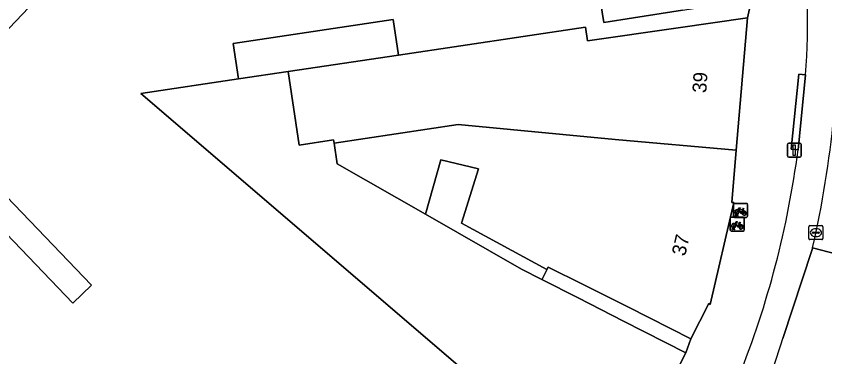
# Model space of a CAD drawing. Extents: x 162879 to 165540, y 384011 to 385181.
# Drawn here: x 164227.4 to 164285.2, y 384385.7 to 384410.1 of the extents above; entities that cross this region are included whole.
import ezdxf

# ---------------------------------------------------------------- set-up
doc = ezdxf.new("R2010")
doc.units = 0
for name, color, linetype in [('IMGEO_Erf', 7, 'Continuous'), ('IMGEO_Fietsenrek', 7, 'Continuous'), ('IMGEO_Groenvoorziening', 7, 'Continuous'), ('IMGEO_Kolk', 7, 'Continuous'), ('IMGEO_Lichtmast', 7, 'Continuous'), ('IMGEO_Pand', 7, 'Continuous'), ('IMGEO_Pand_nummerreeks', 7, 'Continuous'), ('IMGEO_Pand_overbouw', 7, 'Continuous'), ('IMGEO_Parkeervlak_open', 7, 'Continuous'), ('IMGEO_Rijbaan_lokaal_gesloten', 7, 'Continuous'), ('IMGEO_Voetpad_open', 7, 'Continuous')]:
    doc.layers.add(name, color=color, linetype=linetype)

msp = doc.modelspace()

# ---------------------------------------------------------------- linework, layer by layer
at = {"layer": 'IMGEO_Erf'}
for points in [[(164233.312, 384416.027), (164225.506, 384407.797), (164222.545, 384404.326), (164215.994, 384398.385), (164208.009, 384396.555), (164189.648, 384399.321), (164171.175, 384402.228)], [(164275.053, 384410.521), (164271.554, 384409.972), (164269.417, 384409.637), (164268.973, 384412.473)], [(164236.314, 384404.571), (164243.286, 384405.608), (164242.909, 384408.145), (164254.359, 384409.848), (164254.737, 384407.31), (164268.118, 384409.3), (164268.263, 384408.321), (164274.745, 384409.254), (164279.693, 384409.967), (164279.992, 384411.295)], [(164262.476, 384382.154), (164236.314, 384404.571)]]:
    msp.add_lwpolyline(points, dxfattribs=at)
for points in [[(164222.42, 384398.972), (164223.94, 384400.061), (164232.782, 384390.86), (164231.447, 384389.578)], [(164267.939, 384390.906), (164265.444, 384392.162), (164265.35, 384391.978), (164259.253, 384395.293), (164260.451, 384399.177), (164257.769, 384399.835), (164256.673, 384395.931), (164263.541, 384392.007), (164264.99, 384391.271), (164267.582, 384389.953), (164270.84, 384388.297), (164275.297, 384386.032), (164275.648, 384387.032), (164271.201, 384389.293)]]:
    msp.add_lwpolyline(points, close=True, dxfattribs=at)
at = {"layer": 'IMGEO_Fietsenrek'}
for p, q in [((164278.774, 384396.713), (164279.615, 384396.713)), ((164279.615, 384396.713), (164278.774, 384396.713)), ((164278.699, 384395.788), (164278.699, 384396.629)), ((164278.699, 384396.629), (164278.699, 384395.788)), ((164279.386, 384396.262), (164279.422, 384396.167)), ((164279.699, 384396.638), (164279.699, 384395.797)), ((164279.699, 384395.797), (164279.699, 384396.638)), ((164278.472, 384394.804), (164278.472, 384395.645)), ((164278.472, 384395.645), (164278.472, 384394.804)), ((164278.547, 384395.729), (164279.388, 384395.729)), ((164279.388, 384395.729), (164278.547, 384395.729)), ((164279.624, 384395.713), (164278.783, 384395.713)), ((164278.783, 384395.713), (164279.624, 384395.713)), ((164278.826, 384395.797), (164278.865, 384395.957)), ((164278.86, 384395.797), (164278.826, 384395.797)), ((164278.895, 384395.945), (164278.86, 384395.797)), ((164278.937, 384395.969), (164278.936, 384395.973)), ((164278.978, 384395.797), (164278.944, 384395.939)), ((164278.968, 384395.98), (164278.969, 384395.973)), ((164278.976, 384395.943), (164279.011, 384395.797)), ((164279.011, 384395.797), (164278.978, 384395.797)), ((164279.472, 384395.654), (164279.472, 384394.813)), ((164279.472, 384394.813), (164279.472, 384395.654)), ((164278.599, 384394.813), (164278.638, 384394.973)), ((164278.668, 384394.961), (164278.633, 384394.813)), ((164278.71, 384394.985), (164278.709, 384394.989)), ((164278.751, 384394.813), (164278.717, 384394.955)), ((164278.741, 384394.996), (164278.742, 384394.989)), ((164278.749, 384394.959), (164278.784, 384394.813)), ((164279.159, 384395.278), (164279.195, 384395.183)), ((164279.397, 384394.729), (164278.556, 384394.729)), ((164278.556, 384394.729), (164279.397, 384394.729)), ((164278.633, 384394.813), (164278.599, 384394.813)), ((164278.784, 384394.813), (164278.751, 384394.813))]:
    msp.add_line(p, q, dxfattribs=at)
for points in [[(164279.033, 384396.187), (164278.981, 384396.097), (164278.941, 384396.072), (164278.942, 384396.119), (164278.997, 384396.213)], [(164279.012, 384396.239), (164279.107, 384396.403), (164279.193, 384396.389), (164279.195, 384396.38), (164279.139, 384396.369), (164279.112, 384396.324), (164279.368, 384396.283)], [(164279.308, 384395.995), (164279.258, 384395.995), (164279.067, 384396.246), (164279.048, 384396.214)], [(164279.355, 384396.258), (164279.098, 384396.299), (164279.081, 384396.27), (164279.248, 384396.05), (164279.355, 384396.258)], [(164279.403, 384396.16), (164279.373, 384396.237), (164279.264, 384396.019), (164279.307, 384396.019)], [(164279.337, 384396.019), (164279.457, 384396.018), (164279.413, 384396.132)], [(164279.433, 384396.139), (164279.488, 384395.994), (164279.338, 384395.994)], [(164279.368, 384396.283), (164279.393, 384396.332), (164279.387, 384396.336), (164279.364, 384396.34), (164279.352, 384396.347), (164279.351, 384396.35), (164279.353, 384396.355), (164279.448, 384396.34), (164279.45, 384396.33), (164279.44, 384396.317), (164279.428, 384396.311), (164279.414, 384396.317), (164279.386, 384396.262)], [(164278.806, 384395.203), (164278.754, 384395.113), (164278.714, 384395.088), (164278.715, 384395.135), (164278.77, 384395.229)], [(164278.785, 384395.255), (164278.88, 384395.419), (164278.966, 384395.405), (164278.968, 384395.396), (164278.912, 384395.385), (164278.885, 384395.34), (164279.141, 384395.299)], [(164279.081, 384395.011), (164279.031, 384395.011), (164278.84, 384395.262), (164278.821, 384395.23)], [(164279.128, 384395.274), (164278.871, 384395.315), (164278.854, 384395.286), (164279.021, 384395.066), (164279.128, 384395.274)], [(164279.176, 384395.176), (164279.146, 384395.253), (164279.037, 384395.035), (164279.08, 384395.035)], [(164279.11, 384395.035), (164279.23, 384395.034), (164279.186, 384395.148)], [(164279.206, 384395.155), (164279.261, 384395.01), (164279.111, 384395.01)], [(164279.141, 384395.299), (164279.166, 384395.348), (164279.16, 384395.352), (164279.137, 384395.356), (164279.125, 384395.363), (164279.124, 384395.366), (164279.126, 384395.371), (164279.221, 384395.356), (164279.223, 384395.346), (164279.213, 384395.333), (164279.201, 384395.327), (164279.187, 384395.333), (164279.159, 384395.278)]]:
    msp.add_lwpolyline(points, dxfattribs=at)
for centre, radius, start, end in [((164278.777, 384396.635), 0.0779, 92.4484, 184.28452), ((164278.777, 384396.635), 0.0779, 92.4484, 184.28452), ((164279.621, 384396.635), 0.0779, 2.4484, 94.28452), ((164279.621, 384396.635), 0.0779, 2.4484, 94.28452), ((164278.939, 384396.098), 0.159, 62.67661, 242.13685), ((164278.939, 384396.098), 0.129, 63.31916, 238.90302), ((164278.939, 384396.098), 0.129, 283.60429, 43.43025), ((164278.939, 384396.098), 0.159, 283.5766, 46.60424), ((164279.466, 384396.014), 0.159, 113.3408, 178.32165), ((164279.466, 384396.014), 0.159, 187.0065, 105.77075), ((164279.466, 384396.014), 0.129, 113.92302, 177.95563), ((164279.466, 384396.014), 0.129, 188.67146, 104.58832), ((164278.55, 384395.651), 0.0779, 92.4484, 184.28452), ((164278.55, 384395.651), 0.0779, 92.4484, 184.28452), ((164278.777, 384395.791), 0.0779, 182.4484, 274.28452), ((164278.777, 384395.791), 0.0779, 182.4484, 274.28452), ((164278.919, 384395.969), 0.0499, 12.8025, 158.69338), ((164278.939, 384396.098), 0.159, 253.99666, 271.78671), ((164278.919, 384395.969), 0.0174, 12.8025, 163.45023), ((164278.939, 384396.098), 0.129, 253.41502, 269.02044), ((164279.394, 384395.651), 0.0779, 2.4484, 94.28452), ((164279.394, 384395.651), 0.0779, 2.4484, 94.28452), ((164279.621, 384395.791), 0.0779, 272.4484, 4.28452), ((164279.621, 384395.791), 0.0779, 272.4484, 4.28452), ((164278.712, 384395.114), 0.159, 62.67661, 242.13685), ((164278.712, 384395.114), 0.129, 63.31916, 238.90302), ((164278.692, 384394.985), 0.0499, 12.8025, 158.69338), ((164278.712, 384395.114), 0.159, 253.99666, 271.78671), ((164278.692, 384394.985), 0.0174, 12.8025, 163.45023), ((164278.712, 384395.114), 0.129, 253.41502, 269.02044), ((164278.712, 384395.114), 0.129, 283.60429, 43.43025), ((164278.712, 384395.114), 0.159, 283.5766, 46.60424), ((164279.239, 384395.03), 0.159, 113.3408, 178.32165), ((164279.239, 384395.03), 0.159, 187.0065, 105.77075), ((164279.239, 384395.03), 0.129, 113.92302, 177.95563), ((164279.239, 384395.03), 0.129, 188.67146, 104.58832), ((164278.55, 384394.807), 0.0779, 182.4484, 274.28452), ((164278.55, 384394.807), 0.0779, 182.4484, 274.28452), ((164279.394, 384394.807), 0.0779, 272.4484, 4.28452), ((164279.394, 384394.807), 0.0779, 272.4484, 4.28452)]:
    msp.add_arc(centre, radius, start, end, dxfattribs=at)
at = {"layer": 'IMGEO_Groenvoorziening'}
msp.add_lwpolyline([(164245.298, 384436.718), (164244.478, 384442.106), (164242.874, 384441.867), (164239.697, 384463.469), (164239.692, 384464.099), (164228.143, 384458.963), (164224.178, 384467.878), (164222.661, 384471.289), (164214.783, 384467.494), (164214.752, 384467.581), (164208.911, 384464.892), (164209.118, 384464.295), (164197.318, 384458.015), (164185.85, 384451.698), (164187.698, 384422.888), (164189.639, 384399.425), (164189.648, 384399.321), (164208.009, 384396.555), (164215.994, 384398.385), (164222.545, 384404.326), (164225.506, 384407.797), (164233.312, 384416.027), (164242.862, 384429.386), (164246.31, 384430.071)], close=True, dxfattribs=at)
at = {"layer": 'IMGEO_Kolk'}
for p, q in [((164284.097, 384394.193), (164284.097, 384395.045)), ((164284.172, 384395.119), (164285.024, 384395.119)), ((164285.098, 384395.045), (164285.098, 384394.193)), ((164284.356, 384394.613), (164284.356, 384394.625)), ((164284.794, 384394.576), (164284.396, 384394.576)), ((164284.399, 384394.662), (164284.797, 384394.662)), ((164284.608, 384394.339), (164284.583, 384394.339)), ((164284.585, 384394.899), (164284.61, 384394.899)), ((164284.84, 384394.625), (164284.84, 384394.613)), ((164285.024, 384394.119), (164284.172, 384394.119))]:
    msp.add_line(p, q, dxfattribs=at)
for points in [[(164284.097, 384394.193), (164284.097, 384395.045)], [(164284.172, 384395.119), (164285.024, 384395.119)], [(164285.098, 384395.045), (164285.098, 384394.193)], [(164285.024, 384394.119), (164284.172, 384394.119)]]:
    msp.add_lwpolyline(points, dxfattribs=at)
for centre, radius, start, end in [((164284.174, 384395.043), 0.0765, 91.55205, 178.44795), ((164284.174, 384395.043), 0.0765, 91.55205, 178.44795), ((164285.022, 384395.043), 0.0765, 1.55205, 88.44795), ((164285.022, 384395.043), 0.0765, 1.55205, 88.44795), ((164284.396, 384394.622), 0.0403, 85.87752, 175.75265), ((164284.393, 384394.612), 0.0366, 178.93798, 274.71019), ((164284.797, 384394.619), 0.043, 264.86636, 352.45326), ((164284.801, 384394.624), 0.0386, 1.73085, 96.63898), ((164284.174, 384394.195), 0.0765, 181.55205, 268.44795), ((164284.174, 384394.195), 0.0765, 181.55205, 268.44795), ((164285.022, 384394.195), 0.0765, 271.55205, 358.44795), ((164285.022, 384394.195), 0.0765, 271.55205, 358.44795)]:
    msp.add_arc(centre, radius, start, end, dxfattribs=at)
for centre, major_axis, ratio, start_param, end_param in [((164284.584, 384394.619), (-0.387, 0.002), 0.722429, 4.712389, 7.853982), ((164284.609, 384394.619), (-0.39, 0.002), 0.717154, 1.570796, 4.712389)]:
    msp.add_ellipse(centre, major_axis=major_axis, ratio=ratio, start_param=start_param, end_param=end_param, dxfattribs=at)
at = {"layer": 'IMGEO_Lichtmast'}
for p, q in [((164282.553, 384400.116), (164282.553, 384400.916)), ((164282.553, 384400.916), (164282.553, 384400.116)), ((164282.653, 384401.016), (164283.443, 384401.016)), ((164283.443, 384401.016), (164282.653, 384401.016)), ((164283.543, 384400.916), (164283.543, 384400.116)), ((164283.543, 384400.116), (164283.543, 384400.916)), ((164283.443, 384400.016), (164282.653, 384400.016)), ((164282.653, 384400.016), (164283.443, 384400.016))]:
    msp.add_line(p, q, dxfattribs=at)
msp.add_lwpolyline([(164282.973, 384400.891), (164283.123, 384400.891), (164283.123, 384400.141), (164282.973, 384400.141), (164282.973, 384400.891)], dxfattribs=at)
for centre, start, end in [((164282.653, 384400.916), 90, 180), ((164282.653, 384400.916), 90, 180), ((164283.443, 384400.916), 0, 90), ((164283.443, 384400.916), 360, 90), ((164282.653, 384400.116), 180, 270), ((164282.653, 384400.116), 180, 270), ((164283.443, 384400.116), 270, 0), ((164283.443, 384400.116), 270, 0)]:
    msp.add_arc(centre, 0.1, start, end, dxfattribs=at)
at = {"layer": 'IMGEO_Pand'}
for points in [[(164279.084, 384416.945), (164262.75, 384414.414), (164261.988, 384414.301), (164262.435, 384411.448), (164263.196, 384411.567), (164266.836, 384412.138), (164268.973, 384412.473), (164269.417, 384409.637), (164271.554, 384409.972), (164275.053, 384410.521), (164279.992, 384411.295)], [(164279.693, 384409.967), (164274.745, 384409.254), (164268.263, 384408.321), (164268.118, 384409.3), (164254.737, 384407.31), (164246.84, 384406.136), (164247.628, 384400.874), (164250.096, 384401.244), (164250.13, 384401.017), (164258.997, 384402.339), (164270.227, 384401.278), (164278.899, 384400.526)], [(164243.286, 384405.608), (164246.84, 384406.136), (164254.737, 384407.31), (164254.359, 384409.848), (164242.909, 384408.145)], [(164256.673, 384395.931), (164250.35, 384399.543), (164250.13, 384401.017), (164250.096, 384401.244), (164247.628, 384400.874), (164246.84, 384406.136), (164243.286, 384405.608), (164236.314, 384404.571), (164262.476, 384382.154), (164262.911, 384382.649), (164264.358, 384381.377), (164265.32, 384382.471), (164267.216, 384380.891), (164271.057, 384377.691), (164275.297, 384386.032), (164270.84, 384388.297), (164267.582, 384389.953), (164264.99, 384391.271), (164263.541, 384392.007)], [(164278.725, 384396.782), (164278.584, 384396.774), (164278.899, 384400.526), (164270.227, 384401.278), (164258.997, 384402.339), (164250.13, 384401.017), (164250.35, 384399.543), (164256.673, 384395.931), (164257.769, 384399.835), (164260.451, 384399.177), (164259.253, 384395.293), (164265.35, 384391.978), (164265.444, 384392.162), (164267.939, 384390.906), (164271.201, 384389.293), (164275.648, 384387.032), (164276.928, 384389.549), (164277.041, 384389.492)], [(164231.447, 384389.578), (164232.782, 384390.86), (164223.94, 384400.061), (164222.42, 384398.972)]]:
    msp.add_lwpolyline(points, close=True, dxfattribs=at)
at = {"layer": 'IMGEO_Pand_overbouw'}
msp.add_lwpolyline([(164267.939, 384390.906), (164265.444, 384392.162), (164264.99, 384391.271), (164267.582, 384389.953), (164270.84, 384388.297), (164275.297, 384386.032), (164275.648, 384387.032), (164271.201, 384389.293)], close=True, dxfattribs=at)
at = {"layer": 'IMGEO_Parkeervlak_open'}
for points in [[(164283.861, 384405.901), (164283.316, 384400.546)], [(164282.225, 384387.049), (164284.331, 384393.415), (164284.346, 384393.48), (164284.361, 384393.546)]]:
    msp.add_lwpolyline(points, dxfattribs=at)
for centre, radius, start, end in [((164228.44, 384409.799), 55.558, 355.97634, 7.0154), ((164214.239, 384409.661), 71.95, 347.05753, 2.13317), ((164217.448, 384409.096), 66.421, 338.08049, 352.60398), ((164223.121, 384405.367), 61.878, 335.89315, 342.78004)]:
    msp.add_arc(centre, radius, start, end, dxfattribs=at)
at = {"layer": 'IMGEO_Rijbaan_lokaal_gesloten'}
for points in [[(164284.361, 384393.546), (164290.958, 384391.829), (164291.262, 384392.931), (164291.575, 384393.997)], [(164282.166, 384369.713), (164284.485, 384373.867), (164285.827, 384376.709), (164289.066, 384384.974), (164290.958, 384391.829), (164284.361, 384393.546), (164284.346, 384393.48), (164284.331, 384393.415), (164282.225, 384387.049)]]:
    msp.add_lwpolyline(points, dxfattribs=at)
for centre, radius, start, end in [((164214.239, 384409.661), 71.95, 347.05753, 2.13317), ((164223.121, 384405.367), 61.878, 335.89315, 342.78004)]:
    msp.add_arc(centre, radius, start, end, dxfattribs=at)
at = {"layer": 'IMGEO_Voetpad_open'}
for points in [[(164279.992, 384411.295), (164279.693, 384409.967), (164278.899, 384400.526), (164278.584, 384396.774), (164278.725, 384396.782), (164277.041, 384389.492), (164276.928, 384389.549), (164275.648, 384387.032), (164275.297, 384386.032), (164271.057, 384377.691), (164270.07, 384375.527), (164266.367, 384371.201), (164262.667, 384366.877), (164261.977, 384366.094), (164258.271, 384361.764), (164254.565, 384357.434), (164248.925, 384351.39), (164253.152, 384347.804), (164255.649, 384350.692), (164256.046, 384350.382), (164256.319, 384350.664), (164263.637, 384359.251)], [(164283.316, 384400.546), (164282.819, 384400.597), (164283.364, 384405.952), (164283.861, 384405.901)]]:
    msp.add_lwpolyline(points, dxfattribs=at)
msp.add_lwpolyline([(164283.316, 384400.546), (164283.861, 384405.901), (164283.364, 384405.952), (164282.819, 384400.597)], close=True, dxfattribs=at)
for centre, radius, start, end in [((164228.44, 384409.799), 55.558, 355.97634, 7.0154), ((164217.448, 384409.096), 66.421, 338.08049, 352.60398)]:
    msp.add_arc(centre, radius, start, end, dxfattribs=at)

# ---------------------------------------------------------------- texts
at = {"layer": 'IMGEO_Pand_nummerreeks'}
for s, rotation, p in [('39', 86.13847, (164276.751, 384404.581)), ('37', 76.99407, (164275.241, 384392.9))]:
    msp.add_text(s, height=1, rotation=rotation, dxfattribs=at).set_placement(p)

doc.saveas('drawing.dxf')
